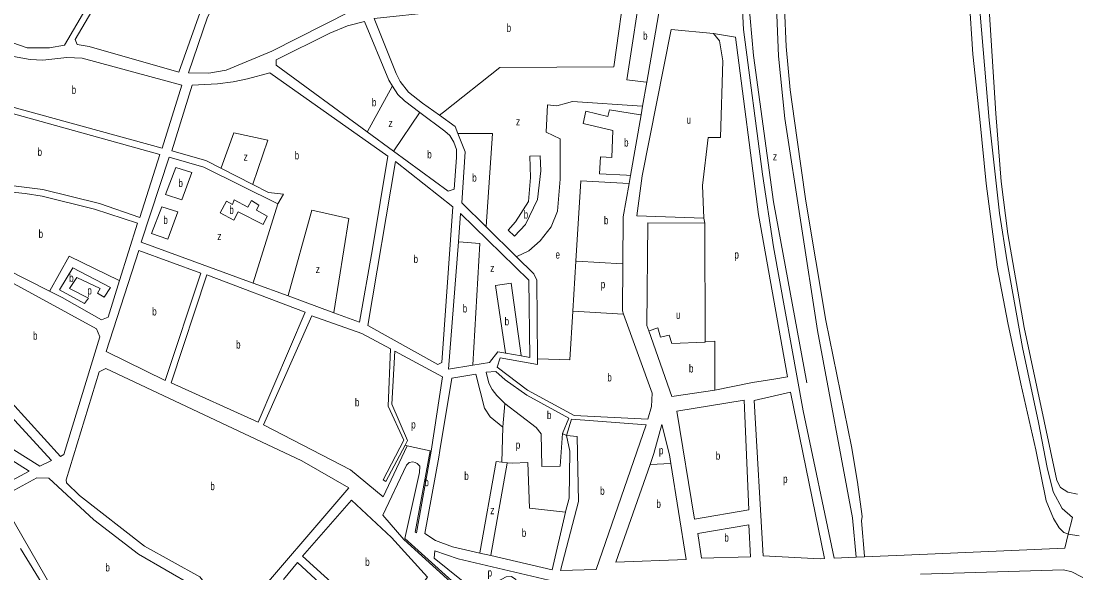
# Model space of a CAD drawing. Extents: x 639657 to 671642, y 222838 to 252123.
# Drawn here: x 648393 to 649712, y 241184 to 241874 of the extents above; entities that cross this region are included whole.
import ezdxf

# ---------------------------------------------------------------- set-up
doc = ezdxf.new("R2010")
doc.units = 0
doc.header["$LTSCALE"] = 4
for name, color, linetype, lineweight in [('1', 7, 'Continuous', 13), ('21', 7, 'Continuous', 13), ('5', 7, 'Continuous', 13), ('57', 7, 'Continuous', 35)]:
    doc.layers.add(name, color=color, linetype=linetype, lineweight=lineweight)
doc.layers.add('7', color=7, linetype='Continuous')

msp = doc.modelspace()

# ---------------------------------------------------------------- linework, layer by layer
at = {"layer": '1'}
for p, q in [((648714.03, 241645.87), (648621.78, 241691.58)), ((648721.35, 241657.88), (648714.03, 241645.87)), ((649246.57, 241627.98), (649247.84, 241621.54)), ((648501.98, 241503.96), (648516.207, 241549.743)), ((649309.661, 241399.829), (649354.879, 241410.269)), ((649397.275, 241202.102), (649354.879, 241410.269)), ((648994.264, 241322.507), (648995.42, 241366.57)), ((648904.528, 241336.746), (648875.75, 241342.98)), ((648905.802, 241336.486), (648887.444, 241234.259)), ((648403.21, 241311.51), (648251.593, 241229.896)), ((648845.91, 241300.676), (648849.269, 241298.576)), ((649516.701, 241207.278), (649447.339, 241204.272)), ((649392.16, 241201.88), (649397.275, 241202.102)), ((649409.631, 241202.638), (649437.017, 241203.825)), ((649447.339, 241204.272), (649437.017, 241203.825))]:
    msp.add_line(p, q, dxfattribs=at)
for points in [[(649898.45, 242855.06), (649817.37, 242689.94), (649754.45, 242544.87), (649687.06, 242374.31), (649626.18, 242193.62), (649597.98, 242067.03), (649589, 241957.48), (649589.91, 241907.81), (649603.21, 241750.11), (649616.26, 241634.11), (649625.57, 241573.31), (649644.87, 241466.11), (649665.06, 241372.21), (649675.89, 241316.14), (649683.33, 241285.62), (649694.45, 241264.98), (649707.31, 241253.35), (649702.131, 241232.583)], [(649772.84, 242550.18), (649697.87, 242362.84), (649639.8, 242189.11), (649612.16, 242060.61), (649601.1, 241922.18), (649611.61, 241758.46), (649618.29, 241673.62), (649626.51, 241608.1), (649647.08, 241491.01), (649687.66, 241299.79), (649692.58, 241290.97), (649701.37, 241285.37), (649713.82, 241282.54)], [(649344.405, 242192.993), (649344.26, 242192.523), (649310.009, 242090.421), (649303.019, 242015.592), (649293.233, 241921.882), (649296.029, 241863.837), (649319.795, 241682.71), (649333.775, 241591.797), (649370.822, 241386.893), (649409.631, 241202.638)], [(649437.017, 241203.825), (649432.58, 241253.22), (649388.67, 241487.29), (649347.82, 241752.44), (649339.7, 241830.31), (649336.48, 241913.35), (649339.27, 241999.2), (649367.26, 242181.96), (649368.758, 242187.113)], [(648626.871, 241905.204), (648617.02, 241885.43), (648590.45, 241810.36), (648478.21, 241842.59), (648463.39, 241844.77), (648460.61, 241851), (648548.11, 242000.41)], [(649149.374, 241928.139), (649133.99, 241927.42), (649100.91, 241921.27), (649058.83, 241923.73), (649021.24, 241921.02), (648984.5, 241910.59), (648913.37, 241885.64), (648834.54, 241877.44), (648861.89, 241808.7), (648866.81, 241798.6), (648877.52, 241785.48), (648895.1, 241771.49), (648916.101, 241756.396)], [(649175.144, 241797.783), (649193.65, 241904.11), (649190.91, 241930.08), (649170.016, 241929.103), (649149.374, 241928.139)], [(648852.86, 241800.35), (648822.51, 241873.82), (648801.24, 241868.29), (648778.89, 241859.1), (648712.03, 241825.77), (648712.02, 241818.9), (648825.748, 241735.592), (648858.806, 241711.376)], [(649258.62, 241858.47), (649205.59, 241863.74), (649169.58, 241680.52), (649163.03, 241630.52), (649246.57, 241627.98)], [(649351.087, 241429.489), (649314.902, 241632.358), (649286.243, 241854.046), (649286.216, 241854.283), (649258.62, 241858.47)], [(648832.45, 241589.58), (648851.37, 241705.47), (648704.05, 241809.69), (648676.12, 241801.8), (648658.07, 241798.2), (648638.53, 241795.88), (648606.96, 241794.01), (648581.45, 241712.06), (648624.16, 241699.95), (648642.979, 241690.285), (648682.799, 241669.834)], [(648891.503, 241760.066), (648872.34, 241774.33), (648863.99, 241782.29), (648857.385, 241793.008), (648852.86, 241800.35)], [(649145.854, 241629.503), (649153.116, 241671.224), (649154.86, 241681.244), (649168.035, 241756.942), (649169.905, 241767.687), (649175.144, 241797.783)], [(648858.806, 241711.376), (648926.88, 241661.51), (648934.4, 241663.86), (648937.27, 241703.78), (648937.29, 241713.44), (648934.09, 241722.89), (648928.95, 241731.06), (648922.95, 241736.66), (648891.503, 241760.066)], [(648916.101, 241756.396), (648935.84, 241742.21), (648939.217, 241733.753)], [(648939.217, 241733.753), (648948.45, 241710.63), (648944.03, 241647.09), (648974.562, 241616.947), (649012.422, 241579.57)], [(648516.207, 241549.743), (648538.52, 241621.55), (648485.08, 241638.84), (648419.4, 241655.3), (648398.36, 241658.56), (648349.84, 241663.82), (648304.77, 241675.94), (648276.87, 241685.66), (648246.42, 241705.69), (648209.14, 241647.8), (648428.7, 241536.555)], [(648621.78, 241691.58), (648578.21, 241704.13), (648543.2, 241597.92), (648683.253, 241546.508), (648726.887, 241530.491), (648784.197, 241509.453)], [(648682.799, 241669.834), (648702.24, 241659.85), (648721.35, 241657.88)], [(649027.79, 241550.09), (648942.5, 241633.79), (648939.762, 241598.274)], [(649146.261, 241507.688), (649144.75, 241511.84), (649145.3, 241570.494), (649145.854, 241629.503)], [(649175.21, 241493.74), (649176.76, 241622.12), (649247.84, 241621.54)], [(648784.197, 241509.453), (648816.16, 241497.72), (648832.45, 241589.58)], [(648939.762, 241598.274), (648927.49, 241439.08), (648957.854, 241443.841)], [(649012.422, 241579.57), (649034.25, 241558.02), (649037.67, 241550.07), (649038.677, 241451.989)], [(649018.366, 241455.548), (649029.1, 241453.68), (649027.79, 241550.09)], [(648428.7, 241536.555), (648444.48, 241528.56), (648493.81, 241500.54), (648501.98, 241503.96)], [(648696.27, 241369.33), (648756.69, 241505.57), (648818.92, 241483.75), (648854.959, 241464.295)], [(649038.677, 241451.989), (649038.75, 241444.86), (648991.95, 241453.33), (648988.06, 241441.53), (649026.22, 241412.89), (649084.57, 241381.2), (649176.47, 241376.28), (649181.02, 241392.16), (649182.13, 241409.12), (649146.261, 241507.688)], [(649260.3, 241412.82), (649206.6, 241404.99), (649177.626, 241486.91), (649175.21, 241493.74)], [(648854.959, 241464.295), (648851.912, 241392.664), (648871.724, 241350.083), (648845.91, 241300.676)], [(648860.366, 241461.376), (648856.625, 241395.044), (648876.183, 241349.609), (648873.237, 241344.024), (648849.269, 241298.576)], [(648860.366, 241461.376), (648919.95, 241429.21), (648905.802, 241336.486)], [(648957.854, 241443.841), (648978.83, 241447.13), (648989.17, 241460.63), (648998.933, 241458.931), (649018.366, 241455.548)], [(648972.27, 241390.24), (648961.62, 241432.78), (648931.55, 241427.9), (648916.54, 241337.31), (648915.45, 241329.15)], [(648986.76, 241435.95), (648974.3, 241435.11), (648977.92, 241421.58), (648981.99, 241413.41), (648987.98, 241405.88), (648997.84, 241396.2)], [(649069.71, 241358.47), (649077.91, 241377.78), (649025.14, 241406.66), (648998.33, 241425.83), (648986.76, 241435.95)], [(649260.3, 241412.82), (649307.564, 241422.208), (649334.126, 241426.404), (649351.087, 241429.489)], [(648995.42, 241366.57), (648979.55, 241379.48), (648972.27, 241390.24)], [(648997.84, 241396.2), (649037.08, 241366.26), (649043.29, 241358.09), (649044.06, 241317.29), (649066.83, 241317.67), (649069.71, 241358.47)], [(649309.661, 241399.829), (649320.845, 241205.415), (649392.16, 241201.88)], [(648243.42, 241211.51), (648217.12, 241240.579), (648207.04, 241270.66), (648279.18, 241358.59), (648284.55, 241361.8), (648298.95, 241367.35), (648312.06, 241367.76), (648322.14, 241362.8), (648403.21, 241311.51)], [(648875.75, 241342.98), (648845.77, 241279.46), (648805.03, 241313.05), (648696.27, 241369.33)], [(649179.378, 241319.975), (649184.12, 241333.53), (649193.986, 241369.75), (649203.66, 241331.77), (649205.406, 241320.904), (649224.65, 241201.15)], [(648887.444, 241234.259), (648885.747, 241235.108), (648904.528, 241336.746)], [(648915.45, 241329.15), (648897.64, 241233.39), (648911.15, 241224.77), (648932.4, 241216.78), (648966.381, 241208.987), (648980.21, 241205.816)], [(648871.702, 241225.969), (648845.308, 241256.328), (648875.003, 241318.86), (648878.397, 241322.256), (648882.639, 241323.105), (648885.75, 241322.256), (648888.296, 241321.124), (648891.407, 241317.728), (648891.124, 241309.806), (648872.976, 241227.403)], [(649006.92, 241321.44), (649001.034, 241321.936), (648994.264, 241322.507)], [(649073.58, 241260.1), (649028.49, 241265.13), (649026.46, 241322.26), (649006.92, 241321.44)], [(649224.65, 241201.15), (649136.59, 241197.68), (649179.378, 241319.975)], [(648980.21, 241205.816), (649057.11, 241188.18), (649073.58, 241260.1)], [(649702.131, 241232.583), (649697.777, 241215.126), (649516.701, 241207.278)], [(649047.239, 241161.539), (649021.333, 241090.016), (648871.702, 241225.969)], [(648980.766, 241128.9), (649001.423, 241162.104), (649000.489, 241166.708), (648996.049, 241168.046), (648993.504, 241166.915), (648960.98, 241147.957), (648960.697, 241147.957), (648872.976, 241227.403)], [(648243.42, 241211.51), (648298.94, 241160.91), (648309.23, 241154.87), (648327.27, 241151.19), (648380.31, 241149.58), (648430.79, 241152.27), (648392.48, 241214.65)], [(648800.268, 241140.014), (648738.85, 241197.2), (648721.022, 241176.072)], [(649517.573, 241182.519), (649696.3, 241188.04), (649706.63, 241185.39), (649918.026, 241075.888)]]:
    msp.add_lwpolyline(points, dxfattribs=at)
for points in [[(648538.87, 242000), (648581.7, 242074.75), (648506.46, 242110.2), (648471.4, 242051.3), (648451.98, 242012.2), (648391.62, 241924.35), (648370.73, 241897.13), (648354.75, 241856.6), (648400.68, 241840.83), (648428.59, 241840.77), (648447.5, 241843.95)], [(648844.42, 241984.51), (648865.42, 242005.69), (648879.63, 242022.7), (648897.16, 242050.43), (648907.84, 242069.13), (648908.69, 242072.78), (648907.39, 242076), (648902.24, 242077.49), (648864.69, 242067.73), (648770.11, 242030.8), (648737.73, 242014.4), (648680.01, 241982.26), (648626.24, 241879.19), (648602.48, 241809.69), (648628.03, 241809.21), (648649.3, 241812.81), (648706.47, 241836.51), (648804.5, 241886.31), (648816.1, 241887.78), (648815.06, 241908.6), (648818.55, 241934.57), (648831.93, 241966.51)], [(648569.43, 241715.31), (648594.07, 241794.04), (648469.37, 241827.8), (648450.26, 241828.7), (648420.19, 241825.12), (648404.51, 241826.01), (648378.97, 241830.79), (648329.18, 241848.07), (648316.3, 241851.1), (648298.99, 241789.53)], [(648541.76, 241628.63), (648566.62, 241707.37), (648294.9, 241782.67), (648250.51, 241712.34), (648280.32, 241694.03), (648303.5, 241685.18), (648346.42, 241672.63), (648420.28, 241663.67), (648491.11, 241645.92)], [(648932.85, 241641.75), (648861.02, 241698.79), (648826.45, 241493.4), (648913.97, 241444.69), (648918.92, 241447.25)], [(648250.86, 241572.98), (648200.29, 241628.92), (648125.28, 241501.3), (648142.45, 241493.11), (648150.39, 241491.16), (648174.87, 241490.68), (648191.62, 241486.99), (648212.43, 241477.93), (648226.36, 241466.52), (648305.66, 241390.11), (648325.39, 241374.82), (648416.75, 241317.5), (648431.16, 241324.98), (648357.02, 241405.25)], [(648446.42, 241332.26), (648491.41, 241479.28), (648487.56, 241489.6), (648375.16, 241550.61), (648235.5, 241621.76), (648230.33, 241614.9), (648262.25, 241578.97), (648360.27, 241419.63), (648442.34, 241329.9)], [(648617.63, 241558.9), (648540.38, 241587.41), (648499.31, 241461.23), (648573.33, 241424.78)], [(648748.32, 241510.31), (648625.15, 241556.95), (648580.84, 241421.97), (648689.62, 241372.57)], [(648744.28, 241324.35), (648499.27, 241439.75), (648490.88, 241435.69), (648449.58, 241300.68), (648449.78, 241297.02), (648466.29, 241280.88), (648547.33, 241217.56), (648616.4, 241179.19), (648626.04, 241167.14), (648669.78, 241135.68), (648802.62, 241290.72)], [(649302.73, 241263.28), (649297, 241400.08), (649213, 241386.51), (649235.06, 241251.39)], [(649075.11, 241355.9), (649088.17, 241354.78), (649089.93, 241273.59), (649067.42, 241187.3), (649111.87, 241188.5), (649174.53, 241369.41), (649081.34, 241376.48)], [(648412.64, 241303.11), (648366.63, 241278.29), (648441.94, 241147.52), (648466.82, 241130.93), (648607.81, 241079.52), (648646.45, 241069.13), (648657.41, 241075.34), (648609.08, 241167.81), (648540.01, 241207.69), (648484.26, 241250.55), (648427.89, 241302.65)], [(648855.97, 241228.54), (648806.03, 241275.03), (648745.1, 241205.13), (648848.63, 241111.05), (648900.96, 241178.83)], [(649304.97, 241204.43), (649243.76, 241202.62), (649239.1, 241233.34), (649302.69, 241244.16)], [(649053.342, 241175.13), (649052.695, 241175.283), (648939.33, 241202.028), (648910.491, 241211.645), (648909.507, 241202.567), (648962.96, 241159.841), (648999.443, 241179.365), (649005.959, 241179.642), (649011.594, 241175.994), (649012.453, 241170.876), (649011.887, 241166.066), (648992.938, 241132.96), (648993.031, 241130.559), (648996.511, 241129.398), (648999.16, 241132.111), (649030.157, 241170.687), (649032.975, 241172.511), (649035.626, 241172.511), (649050.35, 241169.178), (649053.108, 241174.665)]]:
    msp.add_lwpolyline(points, close=True, dxfattribs=at)
at = {"layer": '21'}
for p, q in [((648875.75, 241342.98), (648873.237, 241344.024)), ((648904.528, 241336.746), (648905.802, 241336.486)), ((648994.264, 241322.507), (648986.9, 241323.409))]:
    msp.add_line(p, q, dxfattribs=at)
for points in [[(648916.101, 241756.396), (648921.101, 241760.36), (648991.627, 241816.276), (649134.223, 241816.975), (649149.306, 241927.639), (649149.374, 241928.139)], [(649170.016, 241929.103), (649169.939, 241928.604), (649150.3, 241800.891), (649174.644, 241797.846), (649175.144, 241797.783)], [(649246.57, 241627.98), (649244.71, 241668.77), (649252.14, 241728.64), (649267.6, 241728.6), (649270.15, 241824.54), (649266.33, 241849.65), (649258.62, 241858.47)], [(648857.385, 241793.008), (648857.109, 241792.508), (648826.024, 241736.092), (648825.748, 241735.592)], [(649012.422, 241579.57), (649012.922, 241579.805), (649027.974, 241586.893), (649041.954, 241599.481), (649055.934, 241616.964), (649063.623, 241636.546), (649067.118, 241676.408), (649067.118, 241726.76), (649049.643, 241735.152), (649051.041, 241769.419), (649062.924, 241768.021), (649074.807, 241771.518), (649082.496, 241773.616), (649169.405, 241767.721), (649169.905, 241767.687)], [(648891.503, 241760.066), (648891.167, 241759.566), (648859.142, 241711.876), (648858.806, 241711.376)], [(649154.86, 241681.244), (649149.86, 241681.522), (649116.049, 241683.401), (649117.447, 241704.381), (649131.427, 241703.682), (649132.825, 241737.25), (649095.777, 241746.341), (649099.272, 241761.727), (649126.534, 241754.733), (649128.631, 241763.125), (649167.535, 241757.02), (649168.035, 241756.942)], [(648642.979, 241690.285), (648643.159, 241690.785), (648658.901, 241734.453), (648701.54, 241725.361), (648682.968, 241670.334), (648682.799, 241669.834)], [(648939.217, 241733.753), (648939.717, 241733.753), (648982.539, 241733.753), (648974.596, 241617.447), (648974.562, 241616.947)], [(649086.705, 241573.844), (649092.981, 241674.31), (649152.616, 241671.25), (649153.116, 241671.224)], [(648714.03, 241645.87), (648683.408, 241547.008), (648683.253, 241546.508)], [(648726.887, 241530.491), (648727.026, 241530.991), (648756.761, 241637.944), (648802.896, 241627.454), (648784.276, 241509.953), (648784.197, 241509.453)], [(649260.3, 241412.82), (649260.43, 241474.02), (649248.4, 241472.97), (649247.84, 241621.54)], [(648939.762, 241598.274), (648940.262, 241598.231), (648966.462, 241595.984), (648957.882, 241444.341), (648957.854, 241443.841)], [(648516.207, 241549.743), (648515.707, 241549.984), (648453.043, 241580.25), (648428.979, 241537.055), (648428.7, 241536.555)], [(649038.677, 241451.989), (649039.177, 241451.971), (649079.001, 241450.522), (649082.814, 241511.559), (649086.705, 241573.844)], [(649086.705, 241573.844), (649087.205, 241573.815), (649144.8, 241570.523), (649145.3, 241570.494)], [(648998.933, 241458.931), (648998.857, 241459.431), (648986.034, 241543.534), (649005.606, 241546.331), (649018.296, 241456.048), (649018.366, 241455.548)], [(649082.814, 241511.559), (649083.314, 241511.528), (649145.761, 241507.719), (649146.261, 241507.688)], [(649248.4, 241472.97), (649247.9, 241472.948), (649206.568, 241471.153), (649203.073, 241481.643), (649192.588, 241478.846), (649189.093, 241490.735), (649178.126, 241487.077), (649177.626, 241486.91)], [(648997.84, 241396.2), (648997.799, 241395.7), (648995.461, 241367.07), (648995.42, 241366.57)], [(649069.71, 241358.47), (649070.21, 241358.232), (649075.11, 241355.9)], [(649073.58, 241260.1), (649073.713, 241260.6), (649078.302, 241277.786), (649079.001, 241336.531), (649075.11, 241355.9)], [(648986.9, 241323.409), (648966.471, 241209.487), (648966.381, 241208.987)], [(649001.034, 241321.936), (649000.944, 241321.436), (648980.3, 241206.316), (648980.21, 241205.816)], [(649205.406, 241320.904), (649204.906, 241320.886), (649179.877, 241319.993), (649179.378, 241319.975)]]:
    msp.add_lwpolyline(points, dxfattribs=at)
for points in [[(649029.239, 241705.144), (649041.954, 241705.78), (649042.653, 241686.898), (649038.459, 241651.232), (649023.78, 241619.762), (649009.8, 241605.076), (649002.111, 241612.768), (649011.198, 241623.258), (649027.275, 241648.434), (649030.071, 241678.506)], [(648586.384, 241691.039), (648606.476, 241684.8), (648593.894, 241650.532), (648573.623, 241657.526)], [(648568.909, 241642.086), (648589.001, 241635.847), (648576.419, 241601.579), (648556.148, 241608.573)], [(648649.822, 241649.207), (648642.125, 241634.448), (648658.901, 241625.356), (648664.493, 241635.846), (648695.948, 241619.762), (648700.841, 241630.252), (648687.56, 241637.944), (648690.356, 241644.238), (648681.269, 241649.833), (648676.376, 241641.441), (648659.6, 241650.532), (648657.503, 241644.938)], [(648472.236, 241521.018), (648441.16, 241538.29), (648457.936, 241565.564), (648504.769, 241541.088), (648497.08, 241529.199), (648488.692, 241534.094), (648492.187, 241539.689), (648462.829, 241553.676), (648453.742, 241539.689), (648477.508, 241527.8)]]:
    msp.add_lwpolyline(points, close=True, dxfattribs=at)
at = {"layer": '5'}
for p, q in [((649577.6, 241912.95), (649583, 241832.62)), ((649347.59, 241890.68), (649349.43, 241842.39)), ((649349.43, 241842.39), (649354.47, 241788.29)), ((649583, 241832.62), (649591.62, 241751.64)), ((649354.47, 241788.29), (649362.73, 241728.82)), ((649591.62, 241751.64), (649599.38, 241671.3)), ((649362.73, 241728.82), (649374.17, 241649.17)), ((649599.38, 241671.3), (649613.1, 241566.47)), ((649374.17, 241649.17), (649399.21, 241499.7)), ((649613.1, 241566.47), (649626.69, 241496.86)), ((649399.21, 241499.7), (649431.1, 241342.25)), ((649626.69, 241496.86), (649642.83, 241420.58)), ((649642.83, 241420.58), (649661.55, 241338.07)), ((649431.1, 241342.25), (649438.74, 241297.78)), ((649661.55, 241338.07), (649674.5, 241274.48)), ((649438.74, 241297.78), (649444.66, 241254.61)), ((649674.5, 241274.48), (649683.69, 241252.12)), ((649444.66, 241254.61), (649443.8, 241249.45)), ((649683.69, 241252.12), (649690.75, 241240.51)), ((649690.75, 241240.51), (649696.75, 241234.91)), ((649702.131, 241232.583), (649715.825, 241230.765))]:
    msp.add_line(p, q, dxfattribs=at)
for points in [[(649443.8, 241249.45), (649447.272, 241205.13), (649447.339, 241204.272)], [(649696.75, 241234.91), (649701.37, 241232.912), (649702.131, 241232.583)]]:
    msp.add_lwpolyline(points, dxfattribs=at)
at = {"layer": '57', "lineweight": 13}
msp.add_lwpolyline([(649563.392, 242919.704), (649515.597, 242803.274), (649498.972, 242755.455), (649461.567, 242603.68), (649420.006, 242424.877), (649386.757, 242308.447), (649347.274, 242167.068), (649322.337, 242098.458), (649300.517, 241924.852), (649308.83, 241831.292), (649333.766, 241648.331), (649375.328, 241421.709)], dxfattribs=at)

# ---------------------------------------------------------------- texts
at = {"layer": '7'}
for s, width, p in [('b', 0.75, (649000.088, 241860.676)), ('b', 0.75, (649170.645, 241850.886)), ('b', 0.75, (648456.358, 241783.205)), ('b', 0.75, (648831.629, 241767.665)), ('z', 0.8, (648852.291, 241741.611)), ('z', 0.8, (649011.663, 241743.709)), ('u', 0.7, (649225.24, 241745.86)), ('b', 0.75, (649146.882, 241717.363)), ('b', 0.75, (648413.739, 241705.65)), ('z', 0.8, (648671.249, 241699.652)), ('b', 0.75, (648735.127, 241701.245)), ('b', 0.75, (648900.83, 241702.626)), ('z', 0.8, (649332.815, 241700.045)), ('b', 0.75, (648957.043, 241673.46)), ('b', 0.75, (648589.822, 241666.663)), ('b', 0.75, (648653.431, 241633.095)), ('b', 0.75, (648570.949, 241620.507)), ('b', 0.75, (649021.351, 241627.304)), ('b', 0.75, (649121.718, 241620.155)), ('b', 0.75, (648415.062, 241603.115)), ('z', 0.8, (648638.396, 241600.346)), ('b', 0.75, (648883.736, 241571.74)), ('e', 0.75, (649061.147, 241577.251)), ('p', 0.75, (649284.828, 241577.252)), ('z', 0.8, (648761.421, 241559.085)), ('z', 0.8, (648979.509, 241560.483)), ('b', 0.75, (648453.249, 241548.055)), ('p', 0.75, (649117.767, 241540.187)), ('p', 0.75, (648475.967, 241532.32)), ('b', 0.75, (648557.051, 241506.095)), ('b', 0.75, (648945.137, 241509.861)), ('u', 0.7, (649211.959, 241501.792)), ('b', 0.75, (648997.562, 241493.776)), ('b', 0.75, (648408.026, 241475.83)), ('b', 0.75, (648661.897, 241464.76)), ('b', 0.75, (649227.966, 241434.831)), ('b', 0.75, (649125.912, 241423.642)), ('b', 0.75, (648810.452, 241392.515)), ('b', 0.75, (649050.46, 241376.62)), ('p', 0.75, (648880.804, 241364.779)), ('p', 0.75, (649011.519, 241339.479)), ('p', 0.75, (649190.463, 241332.486)), ('b', 0.75, (649261.518, 241325.735)), ('b', 0.75, (648947.137, 241300.529)), ('b', 0.75, (648629.672, 241287.715)), ('b', 0.75, (648897.233, 241292.733)), ('p', 0.75, (649345.641, 241296.82)), ('b', 0.75, (649116.983, 241281.89)), ('b', 0.75, (649187.324, 241265.605)), ('z', 0.8, (648979.509, 241257.671)), ('b', 0.75, (649018.969, 241229.371)), ('b', 0.75, (649272.246, 241223.39)), ('b', 0.75, (648498.539, 241186.12)), ('b', 0.75, (648823.252, 241193.04)), ('p', 0.75, (648976.272, 241179.721))]:
    msp.add_text(s, height=10, dxfattribs=dict(at, width=width)).set_placement(p)

doc.saveas('drawing.dxf')
